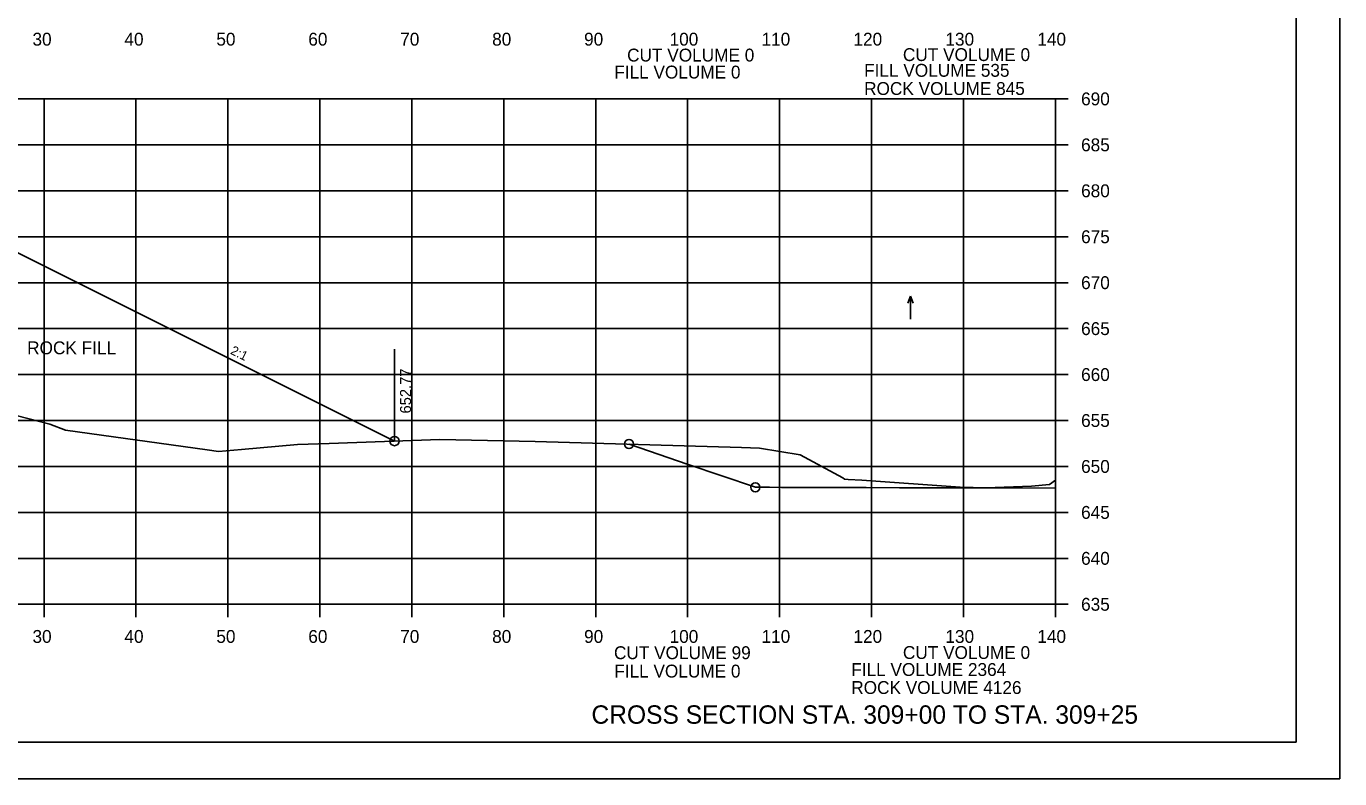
# Model space of a CAD drawing. Extents: x 1370515 to 1370849, y 383299 to 386073.
# Drawn here: x 1370705.9 to 1370848.7, y 384579.5 to 384661.3 of the extents above; entities that cross this region are included whole.
import ezdxf

# ---------------------------------------------------------------- set-up
doc = ezdxf.new("R2010")
doc.units = 0
for name, color, linetype in [('R_Axis', 7, 'Continuous'), ('R_Axis Annot', 7, 'Continuous'), ('R_Border', 7, 'Continuous'), ('R_Draft', 7, 'Continuous'), ('R_Exist Surface', 7, 'Continuous'), ('R_Fin Surface', 7, 'Continuous'), ('R_Grid', 7, 'Continuous'), ('R_No Plot', 7, 'Continuous'), ('R_Water Annot', 7, 'Continuous'), ('R_Xsect Elev', 7, 'Continuous'), ('R_Xsect Slope', 7, 'Continuous')]:
    doc.layers.add(name, color=color, linetype=linetype)

msp = doc.modelspace()

# ---------------------------------------------------------------- linework, layer by layer
at = {"layer": 'R_Axis'}
for p, q in [((1370819.2, 384653.44), (1370816.4, 384653.44)), ((1370817.8, 384598.44), (1370817.8, 384653.44)), ((1370819.2, 384648.44), (1370816.4, 384648.44)), ((1370819.2, 384643.44), (1370816.4, 384643.44)), ((1370819.2, 384638.44), (1370816.4, 384638.44)), ((1370819.2, 384633.44), (1370816.4, 384633.44)), ((1370819.2, 384628.44), (1370816.4, 384628.44)), ((1370819.2, 384623.44), (1370816.4, 384623.44)), ((1370819.2, 384618.44), (1370816.4, 384618.44)), ((1370819.2, 384613.44), (1370816.4, 384613.44)), ((1370819.2, 384608.44), (1370816.4, 384608.44)), ((1370819.2, 384603.44), (1370816.4, 384603.44)), ((1370537.8, 384598.44), (1370817.8, 384598.44)), ((1370707.8, 384597.04), (1370707.8, 384599.84)), ((1370717.8, 384597.04), (1370717.8, 384599.84)), ((1370727.8, 384597.04), (1370727.8, 384599.84)), ((1370737.8, 384597.04), (1370737.8, 384599.84)), ((1370747.8, 384597.04), (1370747.8, 384599.84)), ((1370757.8, 384597.04), (1370757.8, 384599.84)), ((1370767.8, 384597.04), (1370767.8, 384599.84)), ((1370777.8, 384597.04), (1370777.8, 384599.84)), ((1370787.8, 384597.04), (1370787.8, 384599.84)), ((1370797.8, 384597.04), (1370797.8, 384599.84)), ((1370807.8, 384597.04), (1370807.8, 384599.84)), ((1370819.2, 384598.44), (1370816.4, 384598.44)), ((1370817.8, 384597.04), (1370817.8, 384599.84))]:
    msp.add_line(p, q, dxfattribs=at)
at = {"layer": 'R_Border'}
for q in [(1370843.98, 384788.9), (1370527.8, 384583.44)]:
    msp.add_line((1370843.98, 384583.44), q, dxfattribs=at)
at = {"layer": 'R_Exist Surface'}
msp.add_lwpolyline([(1370702.35, 384619.62), (1370708.43, 384618.03), (1370710.13, 384617.38), (1370725.55, 384615.25), (1370726.77, 384615.08), (1370729.28, 384615.29), (1370735.35, 384615.82), (1370738.8, 384615.95), (1370750.86, 384616.37), (1370761.23, 384616.17), (1370783.66, 384615.52), (1370785.63, 384615.43), (1370790.05, 384614.72), (1370794.68, 384612.19), (1370794.86, 384612.06), (1370795.25, 384612.03), (1370796.75, 384611.93), (1370807.45, 384611.2), (1370810.27, 384611.1), (1370815.19, 384611.29), (1370817.17, 384611.47), (1370817.8, 384611.93)], dxfattribs=at)
at = {"layer": 'R_Fin Surface'}
for points in [[(1370612.05, 384631.17), (1370621.52, 384631.17), (1370651.8, 384641.26), (1370657.8, 384642.76), (1370665.8, 384641.96), (1370677.8, 384640.76), (1370689.8, 384639.56), (1370697.8, 384638.76), (1370703.8, 384637.26), (1370708.65, 384634.83), (1370745.92, 384616.2)], [(1370771.43, 384615.88), (1370777.87, 384613.67), (1370785.17, 384611.17), (1370786.72, 384611.17), (1370788.02, 384611.16), (1370797.21, 384611.14), (1370800.85, 384611.13), (1370803.85, 384611.12), (1370810.27, 384611.1), (1370810.55, 384611.1), (1370811.26, 384611.1), (1370817.8, 384611.08)]]:
    msp.add_lwpolyline(points, dxfattribs=at)
at = {"layer": 'R_Grid'}
for p, q in [((1370537.8, 384653.44), (1370817.8, 384653.44)), ((1370707.8, 384598.44), (1370707.8, 384653.44)), ((1370717.8, 384598.44), (1370717.8, 384653.44)), ((1370727.8, 384598.44), (1370727.8, 384653.44)), ((1370737.8, 384598.44), (1370737.8, 384653.44)), ((1370747.8, 384598.44), (1370747.8, 384653.44)), ((1370757.8, 384598.44), (1370757.8, 384653.44)), ((1370767.8, 384598.44), (1370767.8, 384653.44)), ((1370777.8, 384598.44), (1370777.8, 384653.44)), ((1370787.8, 384598.44), (1370787.8, 384653.44)), ((1370797.8, 384598.44), (1370797.8, 384653.44)), ((1370807.8, 384598.44), (1370807.8, 384653.44)), ((1370817.8, 384598.44), (1370817.8, 384653.44)), ((1370537.8, 384648.44), (1370817.8, 384648.44)), ((1370537.8, 384643.44), (1370817.8, 384643.44)), ((1370537.8, 384638.44), (1370817.8, 384638.44)), ((1370537.8, 384633.44), (1370817.8, 384633.44)), ((1370537.8, 384628.44), (1370817.8, 384628.44)), ((1370537.8, 384623.44), (1370817.8, 384623.44)), ((1370537.8, 384618.44), (1370817.8, 384618.44)), ((1370537.8, 384613.44), (1370817.8, 384613.44)), ((1370537.8, 384608.44), (1370817.8, 384608.44)), ((1370537.8, 384603.44), (1370817.8, 384603.44)), ((1370537.8, 384598.44), (1370817.8, 384598.44))]:
    msp.add_line(p, q, dxfattribs=at)
at = {"layer": 'R_No Plot'}
msp.add_line((1370515.4, 384579.46), (1370848.73, 384579.46), dxfattribs=at)
for points in [[(1370515.39, 384792.79), (1370848.73, 384792.79), (1370848.73, 384579.45), (1370515.39, 384579.45)], [(1370761.72, 384788.9), (1370761.72, 384779.02), (1370797.45, 384779.02), (1370797.45, 384776.1), (1370820.65, 384776.1), (1370820.65, 384752.88), (1370843.98, 384752.88), (1370843.98, 384583.44), (1370527.8, 384583.44), (1370527.8, 384788.9)]]:
    msp.add_lwpolyline(points, close=True, dxfattribs=at)
for centre in [(1370745.92, 384616.2), (1370771.43, 384615.88), (1370785.17, 384611.17), (1370785.17, 384611.17)]:
    msp.add_circle(centre, 0.5, dxfattribs=at)
at = {"layer": 'R_Water Annot'}
for p, q in [((1370802.05, 384631.99), (1370801.77, 384631.22)), ((1370802.05, 384629.48), (1370802.05, 384631.99)), ((1370802.05, 384631.99), (1370802.33, 384631.22))]:
    msp.add_line(p, q, dxfattribs=at)
at = {"layer": 'R_Xsect Elev'}
msp.add_line((1370745.92, 384616.2), (1370745.92, 384626.2), dxfattribs=at)

# ---------------------------------------------------------------- texts
at = {"layer": 'R_Axis Annot'}
for s, p in [('30', (1370706.54, 384659.24)), ('40', (1370716.54, 384659.24)), ('50', (1370726.54, 384659.24)), ('60', (1370736.54, 384659.24)), ('70', (1370746.54, 384659.24)), ('80', (1370756.54, 384659.24)), ('90', (1370766.54, 384659.24)), ('100', (1370775.84, 384659.24)), ('110', (1370785.84, 384659.24)), ('120', (1370795.84, 384659.24)), ('130', (1370805.84, 384659.24)), ('140', (1370815.84, 384659.24)), ('CUT VOLUME 0', (1370771.22, 384657.51)), ('CUT VOLUME 0', (1370801.22, 384657.56)), ('FILL VOLUME 0', (1370769.82, 384655.66)), ('FILL VOLUME 535', (1370797, 384655.85)), ('ROCK VOLUME 845', (1370797, 384653.87)), ('690', (1370820.6, 384652.74)), ('685', (1370820.6, 384647.74)), ('680', (1370820.6, 384642.74)), ('675', (1370820.6, 384637.74)), ('670', (1370820.6, 384632.74)), ('665', (1370820.6, 384627.74)), ('ROCK FILL', (1370705.96, 384625.65)), ('660', (1370820.6, 384622.74)), ('655', (1370820.6, 384617.74)), ('650', (1370820.6, 384612.74)), ('645', (1370820.6, 384607.74)), ('640', (1370820.6, 384602.74)), ('635', (1370820.6, 384597.74)), ('30', (1370706.54, 384594.24)), ('40', (1370716.54, 384594.24)), ('50', (1370726.54, 384594.24)), ('60', (1370736.54, 384594.24)), ('70', (1370746.54, 384594.24)), ('80', (1370756.54, 384594.24)), ('90', (1370766.54, 384594.24)), ('100', (1370775.84, 384594.24)), ('110', (1370785.84, 384594.24)), ('120', (1370795.84, 384594.24)), ('130', (1370805.84, 384594.24)), ('140', (1370815.84, 384594.24)), ('CUT VOLUME 99', (1370769.79, 384592.47)), ('CUT VOLUME 0', (1370801.22, 384592.49)), ('FILL VOLUME 0', (1370769.82, 384590.47)), ('FILL VOLUME 2364', (1370795.6, 384590.64)), ('ROCK VOLUME 4126', (1370795.6, 384588.68))]:
    msp.add_text(s, height=1.4, dxfattribs=at).set_placement(p)
at = {"layer": 'R_Draft'}
msp.add_text('CROSS SECTION STA. 309+00 TO STA. 309+25', height=2, dxfattribs=at).set_placement((1370767.34, 384585.44))
at = {"layer": 'R_No Plot'}
for p in [(1370710.09, 384617.33), (1370735.31, 384615.77), (1370750.82, 384616.32), (1370726.72, 384615.03), (1370783.62, 384615.47), (1370790.01, 384614.67), (1370794.82, 384612.01), (1370817.12, 384611.42), (1370810.22, 384611.05)]:
    msp.add_text('+', height=0.1, dxfattribs=at).set_placement(p)
at = {"layer": 'R_Xsect Elev'}
msp.add_text('652.77', height=1.2, rotation=90, dxfattribs=at).set_placement((1370747.72, 384619.2))
at = {"layer": 'R_Xsect Slope'}
msp.add_text('2:1', height=1, rotation=333.4349, dxfattribs=at).set_placement((1370727.99, 384625.73))

doc.saveas('drawing.dxf')
